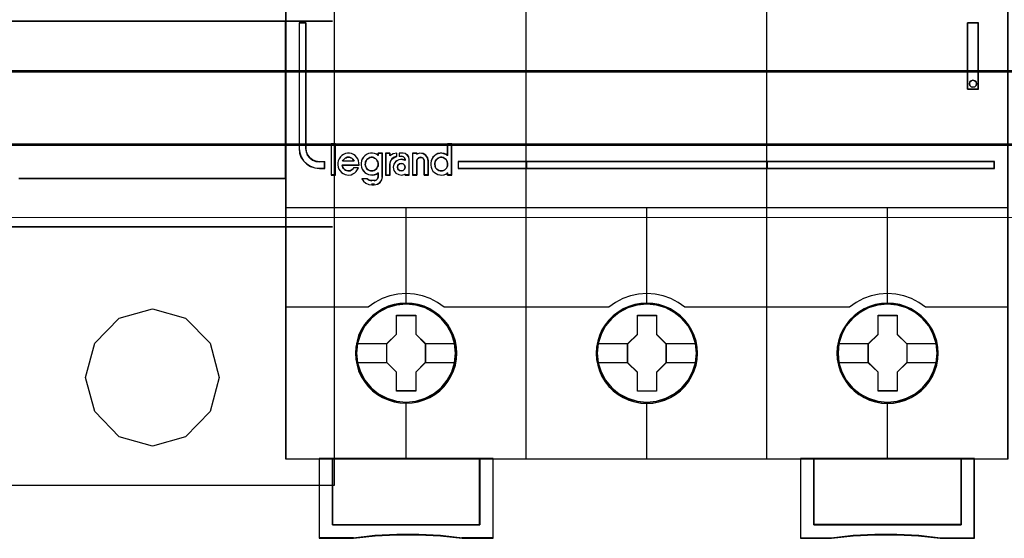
# Model space of a CAD drawing. Header units: millimetres. Extents: x -1290 to 1795, y -4192 to -1311.
# Tile 940 of 1056: x 1441.14 to 1455.87, y -2203.59 to -2195.83. Entities that reach past the tile are written whole.
import ezdxf

# ---------------------------------------------------------------- set-up
doc = ezdxf.new("R2010")
doc.units = ezdxf.units.MM
doc.layers.add('30', color=7, linetype='Continuous')
doc.layers.add('45', color=7, linetype='Continuous')
doc.layers.add('Aparatura', color=7, linetype='Continuous', lineweight=13)

# ---------------------------------------------------------------- blocks, each defined once
blk = doc.blocks.new('*U264')
at = {"layer": '45', "color": 255}
blk.add_lwpolyline([(522.319221, -82.683321), (549.342246, -82.683321), (549.342246, -167.656481), (522.319221, -167.656481), (522.319221, -82.683321)], close=True, dxfattribs=at)
at = {"layer": '45', "color": 159}
blk.add_lwpolyline([(522.319221, -82.683321), (549.342246, -82.683321), (549.342246, -167.656481), (522.319221, -167.656481), (522.319221, -82.683321)], close=True, dxfattribs=at)
at = {"layer": '45', "color": 179}
for points in [[(522.324592, -82.688708), (549.338665, -82.688708), (549.338665, -167.651094), (522.324592, -167.651094), (522.324592, -82.688708)], [(549.202601, -132.928195), (522.288786, -132.928195), (549.202601, -132.928195)], [(545.707905, -132.928195), (545.707905, -144.710173), (545.707905, -132.928195)], [(545.718647, -144.701195), (525.767369, -144.701195), (545.718647, -144.701195)], [(549.202601, -148.317304), (522.288786, -148.317304), (549.202601, -148.317304)], [(530.753398, -159.574173), (531.435561, -157.012428), (533.249495, -155.146925), (535.75076, -154.450683), (538.226185, -155.146925), (540.055622, -157.012428), (540.732618, -159.574173), (540.055622, -162.130604), (538.226185, -164.012051), (535.75076, -164.708293), (533.249495, -164.012051), (531.435561, -162.130604), (530.753398, -159.574173)]]:
    blk.add_lwpolyline(points, close=True, dxfattribs=at)
blk = doc.blocks.new('*U266')
at = {"layer": '30', "color": 7}
for points in [[(548.842747, -262.592791), (117.158256, -262.592791), (117.158256, -264.107699), (117.158256, -285.178689), (117.158256, -286.693597), (548.842747, -286.693597), (548.842747, -285.178689), (548.842747, -264.107699), (548.842747, -262.592791)], [(117.158256, -286.605618), (548.842747, -286.605618), (117.158256, -286.605618)], [(548.842747, -286.605618), (117.158256, -286.605618), (117.158256, -288.083464), (117.158256, -289.644962), (117.158256, -292.182397), (548.842747, -292.182397), (548.842747, -289.644962), (548.842747, -288.083464), (548.842747, -286.605618)], [(548.79978, -286.64871), (117.201224, -286.64871), (117.201224, -288.103717), (117.201224, -289.641084), (117.201224, -292.139305), (548.79978, -292.139305), (548.79978, -289.641084), (548.79978, -288.103717), (548.79978, -286.64871)], [(117.158256, -292.094418), (548.842747, -292.094418), (117.158256, -292.094418)]]:
    blk.add_lwpolyline(points, close=True, dxfattribs=at)
blk = doc.blocks.new('*U267')
at = {"layer": '45', "color": 7}
for points in [[(135.643397, -233.620833), (117.63448, -233.620833), (117.63448, -315.649396), (135.643397, -315.649396), (153.641177, -315.649396), (171.650094, -315.649396), (171.650094, -233.620833), (153.641177, -233.620833), (135.643397, -233.620833)], [(119.146218, -292.433659), (119.146218, -283.021828), (118.642428, -283.021828), (118.642428, -292.433659), (118.676391, -292.764479), (118.783942, -293.073245), (118.97074, -293.359956), (119.214144, -293.59153), (119.497172, -293.767967), (119.819824, -293.883754), (120.165118, -293.916836), (120.567017, -293.916836), (120.567017, -293.42612), (120.165118, -293.42612), (119.899072, -293.387524), (119.650007, -293.293792), (119.446227, -293.133895), (119.282071, -292.924376), (119.185842, -292.687288), (119.146218, -292.433659)], [(119.146218, -292.433659), (119.146218, -283.021828), (118.642428, -283.021828), (118.642428, -292.433659), (118.676391, -292.764479), (118.783942, -293.073245), (118.97074, -293.359956), (119.214144, -293.59153), (119.497172, -293.767967), (119.819824, -293.883754), (120.165118, -293.916836), (120.567017, -293.916836), (120.567017, -293.42612), (120.165118, -293.42612), (119.899072, -293.387524), (119.650007, -293.293792), (119.446227, -293.133895), (119.282071, -292.924376), (119.185842, -292.687288), (119.146218, -292.433659)], [(168.62267, -283.021828), (168.62267, -287.986347), (169.446215, -287.986347), (169.446215, -283.021828), (168.62267, -283.021828)], [(169.266158, -287.449615), (169.295829, -287.578535), (169.266158, -287.713314), (169.165277, -287.807074), (169.02879, -287.848094), (168.892304, -287.807074), (168.797357, -287.713314), (168.767686, -287.578535), (168.797357, -287.449615), (168.892304, -287.355855), (169.02879, -287.314835), (169.165277, -287.355855), (169.266158, -287.449615)], [(121.358337, -294.396231), (121.358337, -292.090827), (121.045032, -292.090827), (121.045032, -294.396231), (121.358337, -294.396231)], [(135.66654, -293.396145), (130.530124, -293.396145), (130.530124, -293.916836), (135.66654, -293.916836), (135.66654, -293.396145)], [(135.632524, -293.396145), (135.632524, -293.916836), (153.652051, -293.916836), (153.652051, -293.396145), (135.632524, -293.396145)], [(153.652051, -293.916836), (153.652051, -293.396145), (135.632524, -293.396145), (135.632524, -293.916836), (153.652051, -293.916836)], [(153.619825, -293.396145), (153.619825, -293.916836), (170.642146, -293.916836), (170.642146, -293.396145), (153.619825, -293.396145)], [(130.428076, -307.738486), (130.405721, -307.285721), (130.333066, -306.838478), (130.17658, -306.4078), (129.997739, -305.993687), (129.763009, -305.601659), (129.48357, -305.253803), (129.153831, -304.933555), (128.78497, -304.65748), (128.41611, -304.414533), (127.985773, -304.226801), (127.555435, -304.099807), (127.097154, -304.016984), (126.644462, -303.994898), (126.186181, -304.016984), (125.744666, -304.099807), (125.297562, -304.226801), (124.883991, -304.414533), (124.492776, -304.65748), (124.135093, -304.933555), (123.799765, -305.253803), (123.537092, -305.601659), (123.291185, -305.993687), (123.089988, -306.4078), (122.972623, -306.838478), (122.883203, -307.285721), (122.84967, -307.738486), (122.883203, -308.185728), (122.972623, -308.62745), (123.089988, -309.058128), (123.291185, -309.472242), (123.537092, -309.864269), (123.799765, -310.223168), (124.135093, -310.543416), (124.492776, -310.819491), (124.883991, -311.051395), (125.297562, -311.233605), (125.744666, -311.371643), (126.186181, -311.459987), (126.644462, -311.482073), (127.097154, -311.459987), (127.555435, -311.371643), (127.985773, -311.233605), (128.41611, -311.051395), (128.78497, -310.819491), (129.153831, -310.543416), (129.48357, -310.223168), (129.763009, -309.864269), (129.997739, -309.472242), (130.17658, -309.058128), (130.333066, -308.62745), (130.405721, -308.185728), (130.428076, -307.738486)], [(130.428076, -307.738486), (130.405721, -307.285721), (130.333066, -306.838478), (130.17658, -306.4078), (129.997739, -305.993687), (129.763009, -305.601659), (129.48357, -305.253803), (129.153831, -304.933555), (128.78497, -304.65748), (128.41611, -304.414533), (127.985773, -304.226801), (127.555435, -304.099807), (127.097154, -304.016984), (126.644462, -303.994898), (126.186181, -304.016984), (125.744666, -304.099807), (125.297562, -304.226801), (124.883991, -304.414533), (124.492776, -304.65748), (124.135093, -304.933555), (123.799765, -305.253803), (123.537092, -305.601659), (123.291185, -305.993687), (123.089988, -306.4078), (122.972623, -306.838478), (122.883203, -307.285721), (122.84967, -307.738486), (122.883203, -308.185728), (122.972623, -308.62745), (123.089988, -309.058128), (123.291185, -309.472242), (123.537092, -309.864269), (123.799765, -310.223168), (124.135093, -310.543416), (124.492776, -310.819491), (124.883991, -311.051395), (125.297562, -311.233605), (125.744666, -311.371643), (126.186181, -311.459987), (126.644462, -311.482073), (127.097154, -311.459987), (127.555435, -311.371643), (127.985773, -311.233605), (128.41611, -311.051395), (128.78497, -310.819491), (129.153831, -310.543416), (129.48357, -310.223168), (129.763009, -309.864269), (129.997739, -309.472242), (130.17658, -309.058128), (130.333066, -308.62745), (130.405721, -308.185728), (130.428076, -307.738486)], [(130.413753, -307.738486), (130.391488, -307.287676), (130.319126, -306.842363), (130.163268, -306.413544), (129.985145, -306.001218), (129.751358, -305.610883), (129.47304, -305.264529), (129.144626, -304.945663), (128.777247, -304.670779), (128.409867, -304.428881), (127.981258, -304.24196), (127.55265, -304.115513), (127.096209, -304.033048), (126.645334, -304.011057), (126.188894, -304.033048), (125.749152, -304.115513), (125.303844, -304.24196), (124.891934, -304.428881), (124.50229, -304.670779), (124.146043, -304.945663), (123.812062, -305.264529), (123.550444, -305.610883), (123.305524, -306.001218), (123.105136, -306.413544), (122.988242, -306.842363), (122.899181, -307.287676), (122.865783, -307.738486), (122.899181, -308.183798), (122.988242, -308.623612), (123.105136, -309.052432), (123.305524, -309.464758), (123.550444, -309.855093), (123.812062, -310.212443), (124.146043, -310.531308), (124.50229, -310.806192), (124.891934, -311.037095), (125.303844, -311.218518), (125.749152, -311.35596), (126.188894, -311.443923), (126.645334, -311.465914), (127.096209, -311.443923), (127.55265, -311.35596), (127.981258, -311.218518), (128.409867, -311.037095), (128.777247, -310.806192), (129.144626, -310.531308), (129.47304, -310.212443), (129.751358, -309.855093), (129.985145, -309.464758), (130.163268, -309.052432), (130.319126, -308.623612), (130.391488, -308.183798), (130.413753, -307.738486)], [(148.426119, -307.743805), (148.403763, -307.29657), (148.331107, -306.849335), (148.174616, -306.413143), (147.99577, -305.999037), (147.761034, -305.612538), (147.481586, -305.259167), (147.151837, -304.938925), (146.788555, -304.662854), (146.414095, -304.419912), (145.983746, -304.237705), (145.553396, -304.105191), (145.095102, -304.02237), (144.642396, -304.000284), (144.189691, -304.02237), (143.742574, -304.105191), (143.295458, -304.237705), (142.881875, -304.419912), (142.490648, -304.662854), (142.132955, -304.938925), (141.797618, -305.259167), (141.534937, -305.612538), (141.289023, -305.999037), (141.093409, -306.413143), (140.970452, -306.849335), (140.881029, -307.29657), (140.853084, -307.743805), (140.881029, -308.196561), (140.970452, -308.632753), (141.093409, -309.063423), (141.289023, -309.477529), (141.534937, -309.86955), (141.797618, -310.228442), (142.132955, -310.548684), (142.490648, -310.830276), (142.881875, -311.056654), (143.295458, -311.244383), (143.742574, -311.376897), (144.189691, -311.465239), (144.642396, -311.492846), (145.095102, -311.465239), (145.553396, -311.376897), (145.983746, -311.244383), (146.414095, -311.056654), (146.788555, -310.830276), (147.151837, -310.548684), (147.481586, -310.228442), (147.761034, -309.86955), (147.99577, -309.477529), (148.174616, -309.063423), (148.331107, -308.632753), (148.403763, -308.196561), (148.426119, -307.743805)], [(148.426119, -307.743805), (148.403763, -307.29657), (148.331107, -306.849335), (148.174616, -306.413143), (147.99577, -305.999037), (147.761034, -305.612538), (147.481586, -305.259167), (147.151837, -304.938925), (146.788555, -304.662854), (146.414095, -304.419912), (145.983746, -304.237705), (145.553396, -304.105191), (145.095102, -304.02237), (144.642396, -304.000284), (144.189691, -304.02237), (143.742574, -304.105191), (143.295458, -304.237705), (142.881875, -304.419912), (142.490648, -304.662854), (142.132955, -304.938925), (141.797618, -305.259167), (141.534937, -305.612538), (141.289023, -305.999037), (141.093409, -306.413143), (140.970452, -306.849335), (140.881029, -307.29657), (140.853084, -307.743805), (140.881029, -308.196561), (140.970452, -308.632753), (141.093409, -309.063423), (141.289023, -309.477529), (141.534937, -309.86955), (141.797618, -310.228442), (142.132955, -310.548684), (142.490648, -310.830276), (142.881875, -311.056654), (143.295458, -311.244383), (143.742574, -311.376897), (144.189691, -311.465239), (144.642396, -311.492846), (145.095102, -311.465239), (145.553396, -311.376897), (145.983746, -311.244383), (146.414095, -311.056654), (146.788555, -310.830276), (147.151837, -310.548684), (147.481586, -310.228442), (147.761034, -309.86955), (147.99577, -309.477529), (148.174616, -309.063423), (148.331107, -308.632753), (148.403763, -308.196561), (148.426119, -307.743805)], [(148.411797, -307.744714), (148.389531, -307.299301), (148.317166, -306.853888), (148.161305, -306.419473), (147.983177, -306.007054), (147.749384, -305.622129), (147.471059, -305.270198), (147.142636, -304.951261), (146.780814, -304.676314), (146.407859, -304.434362), (145.979239, -304.252897), (145.550619, -304.120923), (145.094166, -304.038439), (144.64328, -304.016444), (144.192394, -304.038439), (143.747074, -304.120923), (143.301755, -304.252897), (142.889834, -304.434362), (142.50018, -304.676314), (142.143924, -304.951261), (141.809934, -305.270198), (141.548309, -305.622129), (141.303383, -306.007054), (141.108556, -306.419473), (140.986093, -306.853888), (140.897029, -307.299301), (140.869197, -307.744714), (140.897029, -308.195625), (140.986093, -308.63004), (141.108556, -309.058956), (141.303383, -309.471375), (141.548309, -309.861799), (141.809934, -310.219229), (142.143924, -310.538167), (142.50018, -310.818612), (142.889834, -311.044067), (143.301755, -311.231031), (143.747074, -311.363005), (144.192394, -311.450988), (144.64328, -311.478482), (145.094166, -311.450988), (145.550619, -311.363005), (145.979239, -311.231031), (146.407859, -311.044067), (146.780814, -310.818612), (147.142636, -310.538167), (147.471059, -310.219229), (147.749384, -309.861799), (147.983177, -309.471375), (148.161305, -309.058956), (148.317166, -308.63004), (148.389531, -308.195625), (148.411797, -307.744714)], [(166.429533, -307.743872), (166.407178, -307.291108), (166.334524, -306.843865), (166.178038, -306.413187), (165.999196, -305.999073), (165.764467, -305.607045), (165.485027, -305.25919), (165.155288, -304.938942), (164.786428, -304.662866), (164.417567, -304.419919), (163.98723, -304.232188), (163.556893, -304.105193), (163.098612, -304.02237), (162.645919, -304.000284), (162.187638, -304.02237), (161.746123, -304.105193), (161.29902, -304.232188), (160.885449, -304.419919), (160.494233, -304.662866), (160.13655, -304.938942), (159.801223, -305.25919), (159.538549, -305.607045), (159.292642, -305.999073), (159.091446, -306.413187), (158.974081, -306.843865), (158.88466, -307.291108), (158.851127, -307.743872), (158.88466, -308.191115), (158.974081, -308.632836), (159.091446, -309.063514), (159.292642, -309.477628), (159.538549, -309.869656), (159.801223, -310.228554), (160.13655, -310.548802), (160.494233, -310.824878), (160.885449, -311.056782), (161.29902, -311.238992), (161.746123, -311.37703), (162.187638, -311.465374), (162.645919, -311.48746), (163.098612, -311.465374), (163.556893, -311.37703), (163.98723, -311.238992), (164.417567, -311.056782), (164.786428, -310.824878), (165.155288, -310.548802), (165.485027, -310.228554), (165.764467, -309.869656), (165.999196, -309.477628), (166.178038, -309.063514), (166.334524, -308.632836), (166.407178, -308.191115), (166.429533, -307.743872)], [(166.429533, -307.743872), (166.407178, -307.291108), (166.334524, -306.843865), (166.178038, -306.413187), (165.999196, -305.999073), (165.764467, -305.607045), (165.485027, -305.25919), (165.155288, -304.938942), (164.786428, -304.662866), (164.417567, -304.419919), (163.98723, -304.232188), (163.556893, -304.105193), (163.098612, -304.02237), (162.645919, -304.000284), (162.187638, -304.02237), (161.746123, -304.105193), (161.29902, -304.232188), (160.885449, -304.419919), (160.494233, -304.662866), (160.13655, -304.938942), (159.801223, -305.25919), (159.538549, -305.607045), (159.292642, -305.999073), (159.091446, -306.413187), (158.974081, -306.843865), (158.88466, -307.291108), (158.851127, -307.743872), (158.88466, -308.191115), (158.974081, -308.632836), (159.091446, -309.063514), (159.292642, -309.477628), (159.538549, -309.869656), (159.801223, -310.228554), (160.13655, -310.548802), (160.494233, -310.824878), (160.885449, -311.056782), (161.29902, -311.238992), (161.746123, -311.37703), (162.187638, -311.465374), (162.645919, -311.48746), (163.098612, -311.465374), (163.556893, -311.37703), (163.98723, -311.238992), (164.417567, -311.056782), (164.786428, -310.824878), (165.155288, -310.548802), (165.485027, -310.228554), (165.764467, -309.869656), (165.999196, -309.477628), (166.178038, -309.063514), (166.334524, -308.632836), (166.407178, -308.191115), (166.429533, -307.743872)], [(166.415211, -307.743872), (166.39294, -307.293062), (166.320561, -306.84775), (166.164666, -306.418931), (165.9865, -306.006604), (165.752658, -305.616269), (165.474275, -305.269915), (165.145782, -304.95105), (164.778316, -304.676165), (164.41085, -304.434267), (163.982139, -304.247346), (163.553428, -304.1209), (163.096879, -304.038434), (162.645898, -304.016444), (162.189349, -304.038434), (161.749503, -304.1209), (161.30409, -304.247346), (160.892082, -304.434267), (160.502345, -304.676165), (160.146014, -304.95105), (159.811954, -305.269915), (159.550273, -305.616269), (159.305296, -306.006604), (159.10486, -306.418931), (158.987939, -306.84775), (158.898856, -307.293062), (158.86545, -307.743872), (158.898856, -308.189184), (158.987939, -308.628999), (159.10486, -309.057818), (159.305296, -309.470144), (159.550273, -309.86048), (159.811954, -310.217829), (160.146014, -310.536695), (160.502345, -310.811579), (160.892082, -311.042481), (161.30409, -311.223905), (161.749503, -311.361347), (162.189349, -311.44931), (162.645898, -311.4713), (163.096879, -311.44931), (163.553428, -311.361347), (163.982139, -311.223905), (164.41085, -311.042481), (164.778316, -310.811579), (165.145782, -310.536695), (165.474275, -310.217829), (165.752658, -309.86048), (165.9865, -309.470144), (166.164666, -309.057818), (166.320561, -308.628999), (166.39294, -308.189184), (166.415211, -307.743872)], [(125.930295, -304.890845), (127.371241, -304.890845), (127.371241, -306.317538), (128.091714, -307.019824), (128.091714, -308.440987), (127.371241, -309.159863), (127.371241, -310.569967), (125.930295, -310.569967), (125.930295, -309.159863), (125.198564, -308.440987), (125.198564, -307.019824), (125.930295, -306.317538), (125.930295, -304.890845)], [(125.930295, -304.890845), (127.371241, -304.890845), (127.371241, -304.890845), (127.371241, -306.317538), (127.371241, -306.317538), (128.091714, -307.019824), (128.091714, -307.019824), (128.091714, -308.440987), (128.091714, -308.440987), (127.371241, -309.159863), (127.371241, -309.159863), (127.371241, -310.569967), (127.371241, -310.569967), (125.930295, -310.569967), (125.930295, -310.569967), (125.930295, -309.159863), (125.930295, -309.159863), (125.198564, -308.440987), (125.198564, -308.440987), (125.198564, -307.019824), (125.198564, -307.019824), (125.930295, -306.317538), (125.930295, -306.317538), (125.930295, -304.890845), (125.930295, -304.890845)], [(125.936919, -304.907004), (127.362707, -304.907004), (127.362707, -306.325578), (128.075601, -307.023868), (128.075601, -308.436944), (127.362707, -309.151729), (127.362707, -310.553807), (125.936919, -310.553807), (125.936919, -309.151729), (125.212887, -308.436944), (125.212887, -307.023868), (125.936919, -306.325578), (125.936919, -304.907004)], [(143.933967, -304.901618), (145.374913, -304.901618), (145.374913, -306.322781), (146.089757, -307.030597), (146.089757, -308.45176), (145.374913, -309.170636), (145.374913, -310.58074), (143.933967, -310.58074), (143.933967, -309.170636), (143.196607, -308.45176), (143.196607, -307.030597), (143.933967, -306.322781), (143.933967, -304.901618)], [(143.933967, -304.901618), (145.374913, -304.901618), (145.374913, -304.901618), (145.374913, -306.322781), (145.374913, -306.322781), (146.089757, -307.030597), (146.089757, -307.030597), (146.089757, -308.45176), (146.089757, -308.45176), (145.374913, -309.170636), (145.374913, -309.170636), (145.374913, -310.58074), (145.374913, -310.58074), (143.933967, -310.58074), (143.933967, -310.58074), (143.933967, -309.170636), (143.933967, -309.170636), (143.196607, -308.45176), (143.196607, -308.45176), (143.196607, -307.030597), (143.196607, -307.030597), (143.933967, -306.322781), (143.933967, -306.322781), (143.933967, -304.901618), (143.933967, -304.901618)], [(143.940532, -304.917777), (145.36632, -304.917777), (145.36632, -306.330853), (146.073645, -307.034641), (146.073645, -308.447716), (145.36632, -309.162502), (145.36632, -310.56458), (143.940532, -310.56458), (143.940532, -309.162502), (143.21093, -308.447716), (143.21093, -307.034641), (143.940532, -306.330853), (143.940532, -304.917777)], [(161.931752, -304.901618), (163.372698, -304.901618), (163.372698, -306.322817), (164.093172, -307.025121), (164.093172, -308.44632), (163.372698, -309.165214), (163.372698, -310.575353), (161.931752, -310.575353), (161.931752, -309.165214), (161.200021, -308.44632), (161.200021, -307.025121), (161.931752, -306.322817), (161.931752, -304.901618)], [(161.931752, -304.901618), (163.372698, -304.901618), (163.372698, -304.901618), (163.372698, -306.322817), (163.372698, -306.322817), (164.093172, -307.025121), (164.093172, -307.025121), (164.093172, -308.44632), (164.093172, -308.44632), (163.372698, -309.165214), (163.372698, -309.165214), (163.372698, -310.575353), (163.372698, -310.575353), (161.931752, -310.575353), (161.931752, -310.575353), (161.931752, -309.165214), (161.931752, -309.165214), (161.200021, -308.44632), (161.200021, -308.44632), (161.200021, -307.025121), (161.200021, -307.025121), (161.931752, -306.322817), (161.931752, -306.322817), (161.931752, -304.901618), (161.931752, -304.901618)], [(161.938377, -304.917777), (163.364165, -304.917777), (163.364165, -306.330881), (164.077059, -307.029185), (164.077059, -308.442288), (163.364165, -309.157087), (163.364165, -310.559194), (161.938377, -310.559194), (161.938377, -309.157087), (161.214344, -308.442288), (161.214344, -307.029185), (161.938377, -306.330881), (161.938377, -304.917777)], [(132.157562, -320.581131), (121.132298, -320.581131), (121.132298, -315.617077), (120.139132, -315.617077), (120.139132, -321.581681), (122.689003, -321.581681), (124.312663, -321.404788), (125.947482, -321.316342), (127.582301, -321.316342), (129.21154, -321.404788), (130.846359, -321.581681), (133.161888, -321.581681), (133.161888, -315.617077), (132.157562, -315.617077), (132.157562, -320.581131)], [(132.159311, -320.585186), (132.159311, -315.617077), (126.644244, -315.617077), (121.129177, -315.617077), (121.129177, -320.585186), (132.159311, -320.585186)], [(156.124477, -315.617077), (156.124477, -321.581681), (158.439687, -321.581681), (160.074281, -321.404788), (161.703297, -321.316342), (163.337891, -321.316342), (164.972485, -321.404788), (166.595922, -321.581681), (169.145442, -321.581681), (169.145442, -315.617077), (168.152412, -315.617077), (168.152412, -320.581131), (157.128664, -320.581131), (157.128664, -315.617077), (156.124477, -315.617077)], [(162.64033, -315.617077), (157.125263, -315.617077), (157.125263, -320.585186), (168.155398, -320.585186), (168.155398, -315.617077), (162.64033, -315.617077)]]:
    blk.add_lwpolyline(points, close=True, dxfattribs=at)
at = {"layer": '45', "color": 139}
for points in [[(135.643397, -233.620833), (117.63448, -233.620833), (117.63448, -315.649396), (135.643397, -315.649396), (153.641177, -315.649396), (171.650094, -315.649396), (171.650094, -233.620833), (153.641177, -233.620833), (135.643397, -233.620833)], [(135.648766, -233.636992), (117.650593, -233.636992), (117.650593, -315.633237), (135.648766, -315.633237), (153.635808, -315.633237), (171.633981, -315.633237), (171.633981, -233.636992), (153.635808, -233.636992), (135.648766, -233.636992)], [(169.295829, -287.578535), (169.266158, -287.449615), (169.165277, -287.355855), (169.02879, -287.314835), (168.892304, -287.355855), (168.797357, -287.449615), (168.767686, -287.578535), (168.797357, -287.713314), (168.892304, -287.807074), (169.02879, -287.848094), (169.165277, -287.807074), (169.266158, -287.713314), (169.295829, -287.578535)], [(124.073549, -294.105362), (124.160063, -294.099676), (124.252345, -294.071248), (124.333091, -294.020077), (124.402302, -293.968905), (124.465746, -293.889305), (124.511887, -293.80402), (124.546492, -293.713048), (124.55226, -293.616391), (124.55226, -293.519734), (124.52919, -293.423077), (124.488816, -293.337792), (124.436908, -293.252506), (124.373464, -293.189964), (124.292718, -293.138792), (124.206204, -293.098992), (124.11969, -293.081935), (124.027408, -293.081935), (123.935126, -293.098992), (123.848612, -293.138792), (123.779401, -293.189964), (123.71019, -293.252506), (123.652514, -293.337792), (123.612141, -293.423077), (123.600605, -293.519734), (123.58907, -293.616391), (123.606373, -293.713048), (123.635211, -293.80402), (123.675584, -293.889305), (123.739028, -293.968905), (123.808239, -294.020077), (123.894753, -294.071248), (123.981267, -294.099676), (124.073549, -294.105362)], [(126.571736, -293.8246), (126.530431, -293.67837), (126.424218, -293.578933), (126.2826, -293.537989), (126.140982, -293.578933), (126.034769, -293.67837), (125.993464, -293.8246), (126.034769, -293.964981), (126.140982, -294.070267), (126.2826, -294.105362), (126.424218, -294.070267), (126.530431, -293.964981), (126.571736, -293.8246)], [(129.271725, -294.105362), (129.358078, -294.099676), (129.444432, -294.071248), (129.530785, -294.020077), (129.599867, -293.968905), (129.663193, -293.889305), (129.709248, -293.80402), (129.743789, -293.713048), (129.749546, -293.616391), (129.749546, -293.519734), (129.726519, -293.423077), (129.686221, -293.337792), (129.634409, -293.252506), (129.571083, -293.189964), (129.490487, -293.138792), (129.404133, -293.098992), (129.312023, -293.081935), (129.22567, -293.081935), (129.13356, -293.098992), (129.047207, -293.138792), (128.972367, -293.189964), (128.909041, -293.252506), (128.851473, -293.337792), (128.816931, -293.423077), (128.788147, -293.519734), (128.788147, -293.616391), (128.805418, -293.713048), (128.828445, -293.80402), (128.8745, -293.889305), (128.937826, -293.968905), (129.006908, -294.020077), (129.093262, -294.071248), (129.179615, -294.099676), (129.271725, -294.105362)], [(130.345721, -307.733031), (130.273054, -307.015202), (130.06623, -306.336026), (129.725249, -305.701023), (129.266883, -305.143325), (128.702309, -304.690541), (128.059478, -304.353713), (127.360748, -304.138365), (126.639659, -304.072104), (125.918569, -304.138365), (125.231019, -304.353713), (124.588188, -304.690541), (124.023614, -305.143325), (123.565248, -305.701023), (123.224267, -306.336026), (123.006264, -307.015202), (122.939186, -307.733031), (123.006264, -308.45086), (123.224267, -309.135559), (123.565248, -309.76504), (124.023614, -310.322738), (124.588188, -310.775522), (125.231019, -311.112349), (125.918569, -311.322176), (126.639659, -311.399481), (127.360748, -311.322176), (128.059478, -311.112349), (128.702309, -310.775522), (129.266883, -310.322738), (129.725249, -309.76504), (130.06623, -309.135559), (130.273054, -308.45086), (130.345721, -307.733031)], [(130.351092, -307.738486), (130.278427, -307.020643), (130.071609, -306.335932), (129.725049, -305.700918), (129.261106, -305.148732), (128.707728, -304.695939), (128.064916, -304.353583), (127.366207, -304.143752), (126.645139, -304.07749), (125.924071, -304.143752), (125.225362, -304.353583), (124.588139, -304.695939), (124.029172, -305.148732), (123.559639, -305.700918), (123.218669, -306.335932), (123.011851, -307.020643), (122.939186, -307.738486), (123.011851, -308.450806), (123.218669, -309.141039), (123.559639, -309.770531), (124.029172, -310.322718), (124.588139, -310.77551), (125.225362, -311.117866), (125.924071, -311.327697), (126.645139, -311.399481), (127.366207, -311.327697), (128.064916, -311.117866), (128.707728, -310.77551), (129.261106, -310.322718), (129.725049, -309.770531), (130.071609, -309.141039), (130.278427, -308.450806), (130.351092, -307.738486)], [(148.349136, -307.733031), (148.270861, -307.015202), (148.063994, -306.336026), (147.722941, -305.701023), (147.264477, -305.143325), (146.699784, -304.690541), (146.056816, -304.353713), (145.363529, -304.138365), (144.636696, -304.072104), (143.915454, -304.138365), (143.227758, -304.353713), (142.584791, -304.690541), (142.020097, -305.143325), (141.561633, -305.701023), (141.220581, -306.336026), (141.008122, -307.015202), (140.935439, -307.733031), (141.008122, -308.45086), (141.220581, -309.135559), (141.561633, -309.76504), (142.020097, -310.322738), (142.584791, -310.775522), (143.227758, -311.112349), (143.915454, -311.322176), (144.636696, -311.399481), (145.363529, -311.322176), (146.056816, -311.112349), (146.699784, -310.775522), (147.264477, -310.322738), (147.722941, -309.76504), (148.063994, -309.135559), (148.270861, -308.45086), (148.349136, -307.733031)], [(148.349136, -307.738486), (148.276452, -307.020643), (148.069585, -306.335932), (147.722941, -305.700918), (147.258886, -305.148732), (146.705375, -304.695939), (146.062407, -304.353583), (145.363529, -304.143752), (144.642287, -304.07749), (143.921045, -304.143752), (143.222167, -304.353583), (142.584791, -304.695939), (142.025688, -305.148732), (141.561633, -305.700918), (141.21499, -306.335932), (141.008122, -307.020643), (140.935439, -307.738486), (141.008122, -308.450806), (141.21499, -309.141039), (141.561633, -309.770531), (142.025688, -310.322718), (142.584791, -310.77551), (143.222167, -311.117866), (143.921045, -311.327697), (144.642287, -311.399481), (145.363529, -311.327697), (146.062407, -311.117866), (146.705375, -310.77551), (147.258886, -310.322718), (147.722941, -309.770531), (148.069585, -309.141039), (148.276452, -308.450806), (148.349136, -307.738486)], [(166.347179, -307.738486), (166.274496, -307.020643), (166.067628, -306.335932), (165.726575, -305.700918), (165.256929, -305.148732), (164.703418, -304.695939), (164.06045, -304.353583), (163.361572, -304.143752), (162.64033, -304.07749), (161.919088, -304.143752), (161.22021, -304.353583), (160.582834, -304.695939), (160.023731, -305.148732), (159.559676, -305.700918), (159.213033, -306.335932), (159.006165, -307.020643), (158.933482, -307.738486), (159.006165, -308.450806), (159.213033, -309.141039), (159.559676, -309.770531), (160.023731, -310.322718), (160.582834, -310.77551), (161.22021, -311.117866), (161.919088, -311.327697), (162.64033, -311.399481), (163.361572, -311.327697), (164.06045, -311.117866), (164.703418, -310.77551), (165.256929, -310.322718), (165.726575, -309.770531), (166.067628, -309.141039), (166.274496, -308.450806), (166.347179, -307.738486)], [(166.347179, -307.733031), (166.268902, -307.015202), (166.062028, -306.336026), (165.720966, -305.701023), (165.262488, -305.143325), (164.697778, -304.690541), (164.054791, -304.353713), (163.361484, -304.138365), (162.64022, -304.072104), (161.913366, -304.138365), (161.225649, -304.353713), (160.582663, -304.690541), (160.017952, -305.143325), (159.559475, -305.701023), (159.218412, -306.336026), (159.005947, -307.015202), (158.938853, -307.733031), (159.005947, -308.45086), (159.218412, -309.135559), (159.559475, -309.76504), (160.017952, -310.322738), (160.582663, -310.775522), (161.225649, -311.112349), (161.913366, -311.322176), (162.64022, -311.399481), (163.361484, -311.322176), (164.054791, -311.112349), (164.697778, -310.775522), (165.262488, -310.322738), (165.720966, -309.76504), (166.062028, -309.135559), (166.268902, -308.45086), (166.347179, -307.733031)]]:
    blk.add_lwpolyline(points, close=True, dxfattribs=at)
for points in [[(135.632524, -315.649396), (135.632524, -269.909396)], [(153.619825, -315.649396), (153.619825, -269.909396)], [(118.642428, -283.021828), (118.642428, -292.439151)], [(118.642428, -283.021828), (119.170571, -283.021828)], [(119.136555, -283.021828), (119.136555, -292.439151)], [(168.62267, -287.986347), (168.62267, -283.021828)], [(168.62267, -283.021828), (169.446215, -283.021828)], [(169.41399, -287.986347), (169.41399, -283.021828)], [(168.62267, -287.952232), (169.446215, -287.952232)], [(121.028919, -292.076463), (121.028919, -294.41239)], [(121.028919, -292.076463), (121.37445, -292.076463)], [(121.340434, -292.076463), (121.340434, -294.41239)], [(129.717321, -292.076463), (129.717321, -292.967024)], [(129.717321, -292.076463), (130.05569, -292.076463)], [(130.023465, -292.076463), (130.023465, -294.41239)], [(118.642428, -292.406833), (118.676531, -292.743636), (118.784522, -293.057986), (118.972086, -293.349883), (119.216487, -293.585646), (119.500675, -293.765274), (119.824649, -293.883156), (120.171358, -293.916836)], [(119.136555, -292.406833), (119.176798, -292.667916), (119.274529, -292.911973), (119.441247, -293.12765), (119.648208, -293.292246), (119.901159, -293.388734), (120.171358, -293.428464)], [(123.121798, -293.666651), (123.110427, -293.509653), (123.087686, -293.358262), (123.025146, -293.206872), (122.945551, -293.077909), (122.837529, -292.960161), (122.706765, -292.870448), (122.564631, -292.80877), (122.411126, -292.780735), (122.257621, -292.769521), (122.104116, -292.803163), (121.967667, -292.864841), (121.836903, -292.948947), (121.728881, -293.061088), (121.63223, -293.19005), (121.575376, -293.341441), (121.541264, -293.492832), (121.535578, -293.64983), (121.564005, -293.812434), (121.620859, -293.963825), (121.706139, -294.092788), (121.802791, -294.216143), (121.933554, -294.305856), (122.075689, -294.373141), (122.217823, -294.401176), (122.371328, -294.41239), (122.524833, -294.389962), (122.672653, -294.328284), (122.803417, -294.244178), (122.917124, -294.137644), (123.013776, -294.008682), (123.076315, -293.862898)], [(124.55226, -292.937733), (124.42647, -292.853627), (124.277809, -292.803163), (124.123431, -292.769521), (123.980488, -292.780735), (123.82611, -292.80877), (123.683167, -292.876055), (123.563095, -292.971375), (123.454458, -293.083516), (123.368692, -293.212479), (123.311515, -293.358262), (123.282926, -293.51526), (123.282926, -293.672258), (123.311515, -293.829256), (123.368692, -293.969432), (123.454458, -294.109609), (123.563095, -294.22175), (123.683167, -294.305856), (123.82611, -294.373141), (123.980488, -294.401176), (124.123431, -294.41239), (124.277809, -294.389962), (124.42647, -294.333891), (124.55226, -294.249785)], [(124.518244, -292.769521), (124.518244, -292.967024)], [(124.518244, -292.769521), (124.869146, -292.769521)], [(124.83692, -292.769521), (124.83692, -294.566802)], [(125.103677, -292.769521), (125.103677, -294.41239)], [(125.103677, -292.769521), (125.447418, -292.769521)], [(125.959448, -292.769521), (125.669573, -292.828098), (125.415192, -292.977797)], [(125.415192, -292.769521), (125.415192, -292.977797)], [(125.959448, -292.999343), (125.752394, -293.074924), (125.569004, -293.208645), (125.456603, -293.394692), (125.415192, -293.609808)], [(125.927222, -292.769521), (125.927222, -293.031662)], [(126.122367, -292.769521), (126.122367, -293.031662)], [(126.42135, -292.769521), (126.122367, -292.769521)], [(126.122367, -292.999343), (126.338995, -292.999343)], [(126.571736, -293.263279), (126.533628, -293.131311), (126.438358, -293.037048), (126.304979, -292.999343)], [(126.87788, -293.263279), (126.848078, -293.075181), (126.734829, -292.916473), (126.573898, -292.810667), (126.389124, -292.769521)], [(127.117782, -292.769521), (127.117782, -294.41239)], [(127.117782, -292.769521), (127.468684, -292.769521)], [(128.319084, -293.37819), (128.261279, -293.134722), (128.122547, -292.937629), (127.908669, -292.804302), (127.665888, -292.769521), (127.434668, -292.84488)], [(127.434668, -292.769521), (127.434668, -292.873659)], [(129.749546, -292.937733), (129.618224, -292.853627), (129.481193, -292.803163), (129.327032, -292.769521), (129.178581, -292.780735), (129.02442, -292.80877), (128.881679, -292.876055), (128.761776, -292.971375), (128.653293, -293.083516), (128.567648, -293.212479), (128.510551, -293.358262), (128.482003, -293.51526), (128.482003, -293.672258), (128.510551, -293.829256), (128.567648, -293.969432), (128.653293, -294.109609), (128.761776, -294.22175), (128.881679, -294.305856), (129.02442, -294.373141), (129.178581, -294.401176), (129.327032, -294.41239), (129.481193, -294.389962), (129.618224, -294.333891), (129.749546, -294.249785)], [(120.139132, -293.396145), (120.567017, -293.396145)], [(120.534792, -293.396145), (120.534792, -293.916836)], [(121.852464, -293.649309), (123.121798, -293.649309)], [(121.852464, -293.649309), (121.875586, -293.755919), (121.910269, -293.84476), (121.962293, -293.921756), (122.031659, -293.992829), (122.101025, -294.040212), (122.187733, -294.081671), (122.27444, -294.105362), (122.361148, -294.105362), (122.453636, -294.093517), (122.540343, -294.05798), (122.609709, -294.004675), (122.679075, -293.939524), (122.73688, -293.856606)], [(122.760154, -293.37819), (122.713822, -293.292007), (122.650116, -293.218136), (122.580618, -293.156576), (122.499537, -293.11964), (122.412665, -293.082705), (122.325792, -293.076549), (122.23892, -293.082705), (122.152048, -293.11964), (122.076758, -293.156576), (122.00726, -293.218136), (121.943554, -293.292007), (121.897222, -293.37819)], [(121.897222, -293.345872), (122.760154, -293.345872)], [(125.103677, -294.41239), (125.447418, -294.41239), (125.447418, -293.577489)], [(126.571736, -293.304447), (126.334736, -293.230961), (126.091955, -293.264877), (125.883857, -293.383585), (125.733564, -293.587085), (125.68732, -293.824502), (125.733564, -294.061918), (125.883857, -294.259765), (126.091955, -294.378474), (126.334736, -294.41239), (126.571736, -294.344557)], [(126.53951, -293.230961), (126.53951, -293.335099)], [(126.845654, -293.230961), (126.845654, -294.41239)], [(128.007569, -293.37819), (127.966226, -293.224292), (127.865821, -293.11964), (127.724072, -293.076549), (127.576417, -293.11964), (127.464199, -293.224292), (127.434668, -293.37819)], [(127.434668, -293.345872), (127.434668, -294.41239)], [(127.975344, -293.345872), (127.975344, -294.41239)], [(128.286858, -293.345872), (128.286858, -294.41239)], [(130.530124, -293.396145), (170.642146, -293.396145)], [(130.530124, -293.396145), (130.530124, -293.916836)], [(170.609921, -293.916836), (170.609921, -293.396145)], [(120.139132, -293.884517), (120.567017, -293.884517)], [(121.028919, -294.380071), (121.37445, -294.380071)], [(122.704654, -293.841426), (123.07704, -293.841426)], [(124.518244, -294.220273), (124.518244, -294.566802)], [(126.53951, -294.313638), (126.53951, -294.41239)], [(126.53951, -294.380071), (126.87788, -294.380071)], [(127.117782, -294.380071), (127.468684, -294.380071)], [(127.975344, -294.380071), (128.319084, -294.380071)], [(129.717321, -294.220273), (129.717321, -294.41239)], [(129.717321, -294.380071), (130.05569, -294.380071)], [(130.530124, -293.884517), (170.642146, -293.884517)], [(123.327684, -294.67094), (123.461589, -294.860034), (123.642069, -295.013673), (123.857481, -295.10822), (124.090359, -295.137766)], [(123.327684, -294.67094), (123.744828, -294.67094)], [(123.712602, -294.67094), (123.883202, -294.787946), (124.090359, -294.836125)], [(124.056343, -294.803806), (124.280132, -294.803806)], [(124.280132, -295.105448), (124.056343, -295.105448)], [(124.246116, -295.137766), (124.487099, -295.09136), (124.686939, -294.969543), (124.822125, -294.760714), (124.869146, -294.534483)], [(124.246116, -294.836125), (124.402312, -294.793033), (124.514773, -294.688382), (124.55226, -294.534483)], [(117.63448, -296.848864), (135.66654, -296.848864)], [(126.629026, -296.848864), (126.629026, -304.093649)], [(135.632524, -296.848864), (153.652051, -296.848864)], [(144.625279, -296.848864), (144.625279, -304.093649)], [(153.619825, -296.848864), (171.650094, -296.848864)], [(162.623322, -296.848864), (162.623322, -304.093649)], [(129.493531, -304.296539), (128.98411, -303.933293), (128.4411, -303.649506), (127.864502, -303.439504), (127.259914, -303.320314), (126.64413, -303.274908), (126.028346, -303.320314), (125.429356, -303.439504), (124.84716, -303.649506), (124.304151, -303.933293), (123.800327, -304.296539)], [(147.486204, -304.296539), (146.98236, -303.933293), (146.439329, -303.649506), (145.85711, -303.439504), (145.258096, -303.320314), (144.642287, -303.274908), (144.026478, -303.320314), (143.427465, -303.439504), (142.845245, -303.649506), (142.302214, -303.933293), (141.798371, -304.296539)], [(165.484247, -304.296539), (164.980423, -303.933293), (164.431816, -303.649506), (163.855218, -303.439504), (163.256228, -303.320314), (162.640444, -303.274908), (162.02466, -303.320314), (161.420072, -303.439504), (160.843474, -303.649506), (160.300464, -303.933293), (159.791043, -304.296539)], [(117.63448, -304.264221), (123.834343, -304.264221)], [(129.461306, -304.264221), (135.66654, -304.264221)], [(135.632524, -304.264221), (141.832387, -304.264221)], [(147.453978, -304.264221), (153.652051, -304.264221)], [(153.619825, -304.264221), (159.825059, -304.264221)], [(165.450231, -304.264221), (171.650094, -304.264221)], [(126.629026, -311.377935), (126.629026, -315.649396)], [(144.625279, -311.377935), (144.625279, -315.649396)], [(162.623322, -311.377935), (162.623322, -315.649396)], [(120.139132, -315.617077), (120.139132, -321.581681)], [(126.661252, -315.617077), (120.139132, -315.617077)], [(121.129177, -315.617077), (121.129177, -320.585186)], [(132.127086, -320.585186), (132.127086, -315.617077)], [(133.127872, -315.617077), (133.127872, -321.581681)], [(156.124477, -315.617077), (156.124477, -321.581681)], [(157.125263, -320.585186), (157.125263, -315.617077)], [(168.121382, -315.617077), (168.121382, -320.585186)], [(169.113217, -315.617077), (169.113217, -321.581681)], [(121.129177, -320.552868), (132.159311, -320.552868)], [(168.155398, -320.552868), (157.125263, -320.552868)], [(122.715396, -321.547567), (120.139132, -321.547567)], [(130.852381, -321.581681), (129.215186, -321.384177), (127.583579, -321.285426), (125.946384, -321.285426), (124.30919, -321.384177), (122.68317, -321.581681)], [(133.161888, -321.547567), (130.818365, -321.547567)], [(156.124477, -321.547567), (158.466209, -321.547567)], [(166.603194, -321.581681), (164.977175, -321.384177), (163.33998, -321.285426), (161.702785, -321.285426), (160.071178, -321.384177), (158.433984, -321.581681)], [(166.569178, -321.547567), (169.145442, -321.547567)]]:
    blk.add_lwpolyline(points, dxfattribs=at)
at = {"layer": '45', "color": 59}
blk.add_lwpolyline([(135.632524, -315.649396), (135.632524, -269.909396)], dxfattribs=at)
for points in [[(119.146218, -292.433659), (119.146218, -283.021828), (118.642428, -283.021828), (118.642428, -292.433659), (118.676391, -292.764479), (118.783942, -293.073245), (118.97074, -293.359956), (119.214144, -293.59153), (119.497172, -293.767967), (119.819824, -293.883754), (120.165118, -293.916836), (120.567017, -293.916836), (120.567017, -293.42612), (120.165118, -293.42612), (119.899072, -293.387524), (119.650007, -293.293792), (119.446227, -293.133895), (119.282071, -292.924376), (119.185842, -292.687288), (119.146218, -292.433659)], [(119.146218, -292.433659), (119.146218, -283.021828), (118.642428, -283.021828), (118.642428, -292.433659), (118.676391, -292.764479), (118.783942, -293.073245), (118.97074, -293.359956), (119.214144, -293.59153), (119.497172, -293.767967), (119.819824, -293.883754), (120.165118, -293.916836), (120.567017, -293.916836), (120.567017, -293.42612), (120.165118, -293.42612), (119.899072, -293.387524), (119.650007, -293.293792), (119.446227, -293.133895), (119.282071, -292.924376), (119.185842, -292.687288), (119.146218, -292.433659)], [(119.153895, -292.423451), (119.153895, -283.037988), (118.658541, -283.037988), (118.658541, -292.423451), (118.691936, -292.753344), (118.797685, -293.061244), (118.981356, -293.347152), (119.220684, -293.578077), (119.498973, -293.75402), (119.816222, -293.869483), (120.155734, -293.902472), (120.550905, -293.902472), (120.550905, -293.413131), (120.155734, -293.413131), (119.894143, -293.374643), (119.649249, -293.281173), (119.448881, -293.121725), (119.287474, -292.912792), (119.192855, -292.676369), (119.153895, -292.423451)], [(119.153895, -292.423451), (119.153895, -283.037988), (118.658541, -283.037988), (118.658541, -292.423451), (118.691936, -292.753344), (118.797685, -293.061244), (118.981356, -293.347152), (119.220684, -293.578077), (119.498973, -293.75402), (119.816222, -293.869483), (120.155734, -293.902472), (120.550905, -293.902472), (120.550905, -293.413131), (120.155734, -293.413131), (119.894143, -293.374643), (119.649249, -293.281173), (119.448881, -293.121725), (119.287474, -292.912792), (119.192855, -292.676369), (119.153895, -292.423451)], [(168.62267, -283.021828), (168.62267, -287.986347), (169.446215, -287.986347), (169.446215, -283.021828), (168.62267, -283.021828)], [(169.266158, -287.449615), (169.295829, -287.578535), (169.266158, -287.713314), (169.165277, -287.807074), (169.02879, -287.848094), (168.892304, -287.807074), (168.797357, -287.713314), (168.767686, -287.578535), (168.797357, -287.449615), (168.892304, -287.355855), (169.02879, -287.314835), (169.165277, -287.355855), (169.266158, -287.449615)], [(121.37445, -294.41239), (121.37445, -292.076463), (121.028919, -292.076463), (121.028919, -294.41239), (121.37445, -294.41239)], [(128.482003, -293.520389), (128.482003, -293.67649), (128.510409, -293.83259), (128.567221, -293.971965), (128.652438, -294.11134), (128.760381, -294.22284), (128.879686, -294.306465), (129.021715, -294.373365), (129.175107, -294.40124), (129.322818, -294.41239), (129.47621, -294.39009), (129.612558, -294.33434), (129.743225, -294.250715), (129.743225, -294.41239), (130.05569, -294.41239), (130.05569, -292.076463), (129.743225, -292.076463), (129.743225, -292.946164), (129.612558, -292.862539), (129.47621, -292.812364), (129.322818, -292.778914), (129.175107, -292.790064), (129.021715, -292.817939), (128.879686, -292.884839), (128.760381, -292.979614), (128.652438, -293.091114), (128.567221, -293.219339), (128.510409, -293.364289), (128.482003, -293.520389)], [(121.541264, -293.492832), (121.535578, -293.64983), (121.564005, -293.812434), (121.620859, -293.963825), (121.706139, -294.092788), (121.802791, -294.216143), (121.933554, -294.305856), (122.075689, -294.373141), (122.217823, -294.401176), (122.371328, -294.41239), (122.524833, -294.389962), (122.672653, -294.328284), (122.803417, -294.244178), (122.917124, -294.137644), (123.013776, -294.008682), (123.076315, -293.862898), (122.729507, -293.862898), (122.672653, -293.941397), (122.604429, -294.003075), (122.536204, -294.053538), (122.450924, -294.08718), (122.359958, -294.098395), (122.274677, -294.098395), (122.189396, -294.075966), (122.104116, -294.036717), (122.035891, -293.99186), (121.967667, -293.924576), (121.916498, -293.851684), (121.882386, -293.767578), (121.859645, -293.666651), (123.121798, -293.666651), (123.110427, -293.509653), (123.087686, -293.358262), (123.025146, -293.206872), (122.945551, -293.077909), (122.837529, -292.960161), (122.706765, -292.870448), (122.564631, -292.80877), (122.411126, -292.780735), (122.257621, -292.769521), (122.104116, -292.803163), (121.967667, -292.864841), (121.836903, -292.948947), (121.728881, -293.061088), (121.63223, -293.19005), (121.575376, -293.341441), (121.541264, -293.492832)], [(123.282926, -293.666668), (123.311353, -293.822693), (123.368207, -293.962002), (123.453487, -294.101311), (123.56151, -294.212757), (123.680903, -294.296343), (123.823037, -294.363211), (123.976542, -294.391072), (124.118676, -294.402217), (124.272182, -294.379928), (124.420001, -294.324204), (124.54508, -294.240619), (124.54508, -294.558243), (124.510967, -294.697551), (124.408631, -294.792281), (124.266496, -294.831288), (124.073193, -294.831288), (123.879891, -294.792281), (123.7207, -294.697551), (123.328409, -294.697551), (123.459173, -294.875866), (123.635419, -295.020747), (123.845778, -295.109905), (124.073193, -295.137766), (124.266496, -295.137766), (124.499597, -295.093188), (124.692899, -294.976168), (124.823663, -294.775564), (124.869146, -294.558243), (124.869146, -292.769521), (124.54508, -292.769521), (124.54508, -292.936691), (124.420001, -292.853106), (124.272182, -292.802955), (124.118676, -292.769521), (123.976542, -292.780665), (123.823037, -292.808527), (123.680903, -292.875395), (123.56151, -292.970125), (123.453487, -293.081572), (123.368207, -293.209736), (123.311353, -293.354617), (123.282926, -293.510642), (123.282926, -293.666668)], [(125.103677, -292.769521), (125.103677, -294.41239), (125.427482, -294.41239), (125.427482, -293.593759), (125.467958, -293.386298), (125.577821, -293.206872), (125.75707, -293.077909), (125.959448, -293.005017), (125.959448, -292.769521), (125.676119, -292.819984), (125.427482, -292.948947), (125.427482, -292.769521), (125.103677, -292.769521)], [(125.11979, -292.783885), (125.11979, -294.396231), (125.432079, -294.396231), (125.432079, -293.592809), (125.471115, -293.389202), (125.577071, -293.21311), (125.749945, -293.086543), (125.945126, -293.015006), (125.945126, -292.783885), (125.671873, -292.833411), (125.432079, -292.959977), (125.432079, -292.783885), (125.11979, -292.783885)], [(125.733111, -293.593759), (125.68732, -293.829256), (125.733111, -294.064752), (125.881931, -294.260999), (126.087989, -294.378748), (126.328391, -294.41239), (126.563069, -294.345105), (126.563069, -294.41239), (126.87788, -294.41239), (126.87788, -293.240514), (126.849261, -293.061088), (126.740508, -292.909697), (126.585964, -292.80877), (126.408525, -292.769521), (126.13378, -292.769521), (126.13378, -293.005017), (126.322667, -293.005017), (126.442868, -293.03866), (126.528725, -293.122766), (126.563069, -293.240514), (126.563069, -293.313406), (126.328391, -293.240514), (126.087989, -293.274156), (125.881931, -293.391905), (125.733111, -293.593759)], [(127.117782, -292.769521), (127.117782, -294.41239), (127.44385, -294.41239), (127.44385, -293.358262), (127.472452, -293.218086), (127.581142, -293.122766), (127.724154, -293.083516), (127.861445, -293.122766), (127.958694, -293.218086), (127.998737, -293.358262), (127.998737, -294.41239), (128.319084, -294.41239), (128.319084, -293.358262), (128.261879, -293.122766), (128.124588, -292.932125), (127.91293, -292.803163), (127.672669, -292.769521), (127.44385, -292.842412), (127.44385, -292.769521), (127.117782, -292.769521)], [(127.133895, -292.783885), (127.133895, -294.396231), (127.451702, -294.396231), (127.451702, -293.361688), (127.47958, -293.224116), (127.585515, -293.130566), (127.724904, -293.092046), (127.858717, -293.130566), (127.953502, -293.224116), (127.992531, -293.361688), (127.992531, -294.396231), (128.304762, -294.396231), (128.304762, -293.361688), (128.249006, -293.130566), (128.115193, -292.943468), (127.908897, -292.816902), (127.674724, -292.783885), (127.451702, -292.855422), (127.451702, -292.783885), (127.133895, -292.783885)], [(122.760154, -293.37819), (121.897222, -293.37819), (121.943554, -293.292007), (122.00726, -293.218136), (122.076758, -293.156576), (122.152048, -293.11964), (122.23892, -293.082705), (122.325792, -293.076549), (122.412665, -293.082705), (122.499537, -293.11964), (122.580618, -293.156576), (122.650116, -293.218136), (122.713822, -293.292007), (122.760154, -293.37819)], [(122.760154, -293.37819), (121.897222, -293.37819), (121.943554, -293.292007), (122.00726, -293.218136), (122.076758, -293.156576), (122.152048, -293.11964), (122.23892, -293.082705), (122.325792, -293.076549), (122.412665, -293.082705), (122.499537, -293.11964), (122.580618, -293.156576), (122.650116, -293.218136), (122.713822, -293.292007), (122.760154, -293.37819)], [(124.292718, -293.138792), (124.373464, -293.189964), (124.436908, -293.252506), (124.488816, -293.337792), (124.52919, -293.423077), (124.55226, -293.519734), (124.55226, -293.616391), (124.546492, -293.713048), (124.511887, -293.80402), (124.465746, -293.889305), (124.402302, -293.968905), (124.333091, -294.020077), (124.252345, -294.071248), (124.160063, -294.099676), (124.073549, -294.105362), (123.981267, -294.099676), (123.894753, -294.071248), (123.808239, -294.020077), (123.739028, -293.968905), (123.675584, -293.889305), (123.635211, -293.80402), (123.606373, -293.713048), (123.58907, -293.616391), (123.600605, -293.519734), (123.612141, -293.423077), (123.652514, -293.337792), (123.71019, -293.252506), (123.779401, -293.189964), (123.848612, -293.138792), (123.935126, -293.098992), (124.027408, -293.081935), (124.11969, -293.081935), (124.206204, -293.098992), (124.292718, -293.138792)], [(123.635211, -293.80402), (123.606373, -293.713048), (123.58907, -293.616391), (123.600605, -293.519734), (123.612141, -293.423077), (123.652514, -293.337792), (123.71019, -293.252506), (123.779401, -293.189964), (123.848612, -293.138792), (123.935126, -293.098992), (124.027408, -293.081935), (124.11969, -293.081935), (124.206204, -293.098992), (124.292718, -293.138792), (124.373464, -293.189964), (124.436908, -293.252506), (124.488816, -293.337792), (124.52919, -293.423077), (124.55226, -293.519734), (124.55226, -293.616391), (124.546492, -293.713048), (124.511887, -293.80402), (124.465746, -293.889305), (124.402302, -293.968905), (124.333091, -294.020077), (124.252345, -294.071248), (124.160063, -294.099676), (124.073549, -294.105362), (123.981267, -294.099676), (123.894753, -294.071248), (123.808239, -294.020077), (123.739028, -293.968905), (123.675584, -293.889305), (123.635211, -293.80402)], [(126.530431, -293.67837), (126.571736, -293.8246), (126.530431, -293.964981), (126.424218, -294.070267), (126.2826, -294.105362), (126.140982, -294.070267), (126.034769, -293.964981), (125.993464, -293.8246), (126.034769, -293.67837), (126.140982, -293.578933), (126.2826, -293.537989), (126.424218, -293.578933), (126.530431, -293.67837)], [(125.993464, -293.8246), (126.034769, -293.67837), (126.140982, -293.578933), (126.2826, -293.537989), (126.424218, -293.578933), (126.530431, -293.67837), (126.571736, -293.8246), (126.530431, -293.964981), (126.424218, -294.070267), (126.2826, -294.105362), (126.140982, -294.070267), (126.034769, -293.964981), (125.993464, -293.8246)], [(128.816931, -293.423077), (128.851473, -293.337792), (128.909041, -293.252506), (128.972367, -293.189964), (129.047207, -293.138792), (129.13356, -293.098992), (129.22567, -293.081935), (129.312023, -293.081935), (129.404133, -293.098992), (129.490487, -293.138792), (129.571083, -293.189964), (129.634409, -293.252506), (129.686221, -293.337792), (129.726519, -293.423077), (129.749546, -293.519734), (129.749546, -293.616391), (129.743789, -293.713048), (129.709248, -293.80402), (129.663193, -293.889305), (129.599867, -293.968905), (129.530785, -294.020077), (129.444432, -294.071248), (129.358078, -294.099676), (129.271725, -294.105362), (129.179615, -294.099676), (129.093262, -294.071248), (129.006908, -294.020077), (128.937826, -293.968905), (128.8745, -293.889305), (128.828445, -293.80402), (128.805418, -293.713048), (128.788147, -293.616391), (128.788147, -293.519734), (128.816931, -293.423077)], [(128.816931, -293.423077), (128.851473, -293.337792), (128.909041, -293.252506), (128.972367, -293.189964), (129.047207, -293.138792), (129.13356, -293.098992), (129.22567, -293.081935), (129.312023, -293.081935), (129.404133, -293.098992), (129.490487, -293.138792), (129.571083, -293.189964), (129.634409, -293.252506), (129.686221, -293.337792), (129.726519, -293.423077), (129.749546, -293.519734), (129.749546, -293.616391), (129.743789, -293.713048), (129.709248, -293.80402), (129.663193, -293.889305), (129.599867, -293.968905), (129.530785, -294.020077), (129.444432, -294.071248), (129.358078, -294.099676), (129.271725, -294.105362), (129.179615, -294.099676), (129.093262, -294.071248), (129.006908, -294.020077), (128.937826, -293.968905), (128.8745, -293.889305), (128.828445, -293.80402), (128.805418, -293.713048), (128.788147, -293.616391), (128.788147, -293.519734), (128.816931, -293.423077)], [(135.650427, -293.410509), (130.544447, -293.410509), (130.544447, -293.902472), (135.650427, -293.902472), (135.650427, -293.410509)], [(135.632524, -293.396145), (135.632524, -293.916836), (153.652051, -293.916836), (153.652051, -293.396145), (135.632524, -293.396145)], [(153.634148, -293.410509), (153.634148, -293.902472), (170.627824, -293.902472), (170.627824, -293.410509), (153.634148, -293.410509)], [(132.157562, -320.581131), (121.132298, -320.581131), (121.132298, -315.617077), (120.139132, -315.617077), (120.139132, -321.581681), (122.689003, -321.581681), (124.312663, -321.404788), (125.947482, -321.316342), (127.582301, -321.316342), (129.21154, -321.404788), (130.846359, -321.581681), (133.161888, -321.581681), (133.161888, -315.617077), (132.157562, -315.617077), (132.157562, -320.581131)], [(132.143935, -320.570092), (121.145954, -320.570092), (121.145954, -315.631441), (120.155245, -315.631441), (120.155245, -321.565522), (122.698806, -321.565522), (124.318448, -321.389534), (125.949222, -321.30154), (127.579995, -321.30154), (129.205203, -321.389534), (130.835977, -321.565522), (133.145775, -321.565522), (133.145775, -315.631441), (132.143935, -315.631441), (132.143935, -320.570092)], [(132.159311, -320.585186), (132.159311, -315.617077), (126.644244, -315.617077), (121.129177, -315.617077), (121.129177, -320.585186), (132.159311, -320.585186)], [(132.143198, -320.570822), (132.143198, -315.631441), (126.644244, -315.631441), (121.145289, -315.631441), (121.145289, -320.570822), (132.143198, -320.570822)], [(156.124477, -315.617077), (156.124477, -321.581681), (158.439687, -321.581681), (160.074281, -321.404788), (161.703297, -321.316342), (163.337891, -321.316342), (164.972485, -321.404788), (166.595922, -321.581681), (169.145442, -321.581681), (169.145442, -315.617077), (168.152412, -315.617077), (168.152412, -320.581131), (157.128664, -320.581131), (157.128664, -315.617077), (156.124477, -315.617077)], [(156.138799, -315.631441), (156.138799, -321.565522), (158.448598, -321.565522), (160.079371, -321.389534), (161.704579, -321.30154), (163.335353, -321.30154), (164.966126, -321.389534), (166.585768, -321.565522), (169.12933, -321.565522), (169.12933, -315.631441), (168.138621, -315.631441), (168.138621, -320.570092), (157.14064, -320.570092), (157.14064, -315.631441), (156.138799, -315.631441)], [(162.64033, -315.617077), (157.125263, -315.617077), (157.125263, -320.585186), (168.155398, -320.585186), (168.155398, -315.617077), (162.64033, -315.617077)], [(162.64033, -315.631441), (157.141376, -315.631441), (157.141376, -320.570822), (168.139285, -320.570822), (168.139285, -315.631441), (162.64033, -315.631441)]]:
    blk.add_lwpolyline(points, close=True, dxfattribs=at)
at = {"layer": '45', "color": 1}
for points in [[(119.146218, -292.433659), (119.146218, -283.021828), (118.642428, -283.021828), (118.642428, -292.433659), (118.676391, -292.764479), (118.783942, -293.073245), (118.97074, -293.359956), (119.214144, -293.59153), (119.497172, -293.767967), (119.819824, -293.883754), (120.165118, -293.916836), (120.567017, -293.916836), (120.567017, -293.42612), (120.165118, -293.42612), (119.899072, -293.387524), (119.650007, -293.293792), (119.446227, -293.133895), (119.282071, -292.924376), (119.185842, -292.687288), (119.146218, -292.433659)], [(135.66654, -293.396145), (130.530124, -293.396145), (130.530124, -293.916836), (135.66654, -293.916836), (135.66654, -293.396145)], [(153.652051, -293.916836), (153.652051, -293.396145), (135.632524, -293.396145), (135.632524, -293.916836), (153.652051, -293.916836)], [(135.648636, -293.410509), (135.648636, -293.902472), (153.635938, -293.902472), (153.635938, -293.410509), (135.648636, -293.410509)], [(153.635938, -293.902472), (153.635938, -293.410509), (135.648636, -293.410509), (135.648636, -293.902472), (153.635938, -293.902472)], [(153.619825, -293.396145), (153.619825, -293.916836), (170.642146, -293.916836), (170.642146, -293.396145), (153.619825, -293.396145)]]:
    blk.add_lwpolyline(points, close=True, dxfattribs=at)
at = {"layer": '45', "color": 7}
for points in [[(122.921282, -307.007723), (125.23079, -307.007723)], [(128.057698, -307.007723), (130.356463, -307.007723)], [(140.924697, -307.018496), (143.228833, -307.018496)], [(146.055741, -307.018496), (148.354507, -307.018496)], [(158.92274, -307.013109), (161.232247, -307.013109)], [(164.059156, -307.013109), (166.357921, -307.013109)], [(122.921282, -308.42077), (125.23079, -308.42077)], [(128.057698, -308.42077), (130.356463, -308.42077)], [(140.924697, -308.431543), (143.228833, -308.431543)], [(146.055741, -308.431543), (148.354507, -308.431543)], [(158.92274, -308.426157), (161.232247, -308.426157)], [(164.059156, -308.426157), (166.357921, -308.426157)]]:
    blk.add_lwpolyline(points, dxfattribs=at)

msp = doc.modelspace()

# ---------------------------------------------------------------- linework, layer by layer
at = {"layer": 'Aparatura', "color": 7, "lineweight": 13}
msp.add_lwpolyline([(1514.689, -2198.791), (1428.343, -2198.791), (1428.343, -2189.795), (1514.689, -2189.795), (1514.689, -2198.791)], close=True, dxfattribs=at)
msp.add_lwpolyline([(1428.343, -2198.79), (1514.689, -2198.79)], dxfattribs=at)

# ---------------------------------------------------------------- block references
at = {"layer": 'Aparatura', "color": 7, "lineweight": 13, "xscale": 0.2, "yscale": 0.2, "zscale": 0.2}
for name, p in [('*U264', (1335.977, -2169.267)), ('*U267', (1421.591, -2139.272)), ('*U266', (1404.829, -2139.272))]:
    msp.add_blockref(name, p, dxfattribs=at)

doc.saveas('drawing.dxf')
